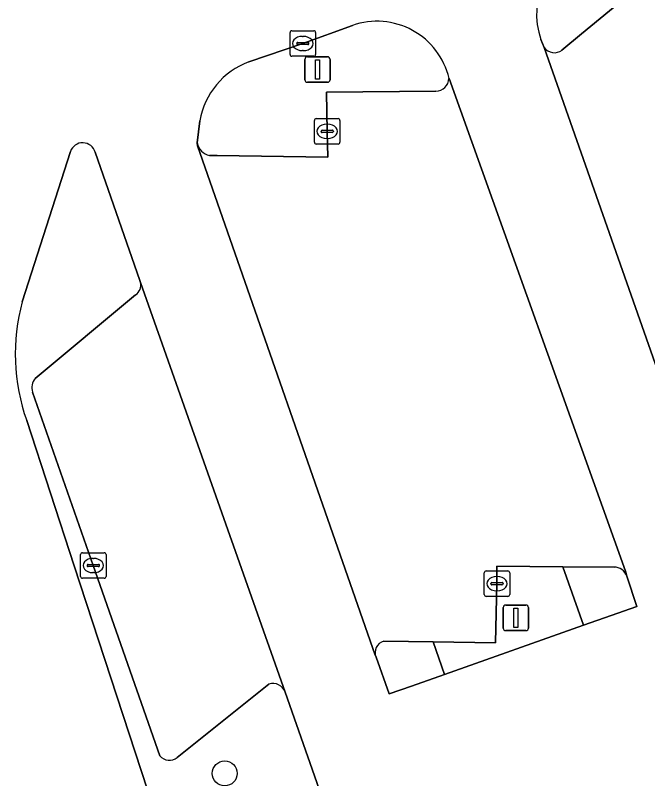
# Model space of a CAD drawing. Extents: x 157692 to 159674, y 381452 to 383291.
# Drawn here: x 159407.13 to 159431.93, y 382850.9 to 382880.85 of the extents above; entities that cross this region are included whole.
import ezdxf

# ---------------------------------------------------------------- set-up
doc = ezdxf.new("R2010")
doc.units = 0
for name, color, linetype in [('IMGEO_Boom', 7, 'Continuous'), ('IMGEO_Groenvoorziening', 7, 'Continuous'), ('IMGEO_Kolk', 7, 'Continuous'), ('IMGEO_Lichtmast', 7, 'Continuous'), ('IMGEO_Parkeervlak_gesloten', 7, 'Continuous'), ('IMGEO_Rijbaan_lokaal_gesloten', 7, 'Continuous'), ('IMGEO_Voetpad_open', 7, 'Continuous')]:
    doc.layers.add(name, color=color, linetype=linetype)

msp = doc.modelspace()

# ---------------------------------------------------------------- linework, layer by layer
at = {"layer": 'IMGEO_Boom'}
msp.add_circle((159415.343, 382851.112), 0.489, dxfattribs=at)
at = {"layer": 'IMGEO_Groenvoorziening'}
for points in [[(159428.571, 382879.484), (159429.342, 382880.126), (159431.904, 382882.239), (159433.494, 382880.275), (159437.002, 382883.211)], [(159420.352, 382880.452), (159418.407, 382879.74), (159416.294, 382879.015)], [(159427.745, 382879.895), (159427.868, 382879.586)], [(159414.748, 382875.347), (159415.048, 382875.351), (159419.39, 382875.288), (159419.362, 382876.295), (159419.33, 382877.829), (159423.626, 382877.871)], [(159414.37, 382876.703), (159414.266, 382875.849)], [(159409.293, 382875.501), (159407.402, 382869.613)], [(159412.04, 382870.371), (159412.014, 382870.444), (159410.26, 382875.472)], [(159407.909, 382866.601), (159411.847, 382869.885)], [(159412.799, 382851.801), (159410.189, 382859.266), (159407.804, 382866.069)], [(159407.577, 382864.951), (159409.445, 382859.259), (159412.552, 382849.744), (159413.002, 382848.357), (159419.047, 382850.488), (159417.713, 382854.298)], [(159417.077, 382854.613), (159413.482, 382851.735)]]:
    msp.add_lwpolyline(points, dxfattribs=at)
msp.add_lwpolyline([(159428.601, 382859.218), (159426.018, 382859.238), (159426.021, 382858.554), (159425.969, 382856.232), (159423.522, 382856.269), (159423.959, 382854.991), (159429.414, 382856.923)], close=True, dxfattribs=at)
for centre, radius, start, end in [((159430.586, 382880.895), 3.012, 109.6185, 199.3968), ((159421.309, 382877.706), 2.908, 13.2019, 109.2091), ((159428.269, 382879.874), 0.494, 215.7257, 307.7632), ((159417.298, 382876.223), 2.967, 109.7818, 170.6851), ((159423.614, 382878.397), 0.526, 271.2535, 357.0498), ((159409.772, 382875.342), 0.505, 14.8974, 161.6671), ((159414.877, 382875.953), 0.62, 189.6747, 257.9965), ((159411.609, 382870.261), 0.445, 302.3307, 14.3514), ((159414.958, 382867.562), 7.83, 164.8166, 199.4829), ((159408.337, 382866.24), 0.56, 139.8726, 197.7976), ((159417.232, 382854.127), 0.51, 19.5936, 107.7095), ((159413.175, 382852.124), 0.496, 220.6951, 308.266)]:
    msp.add_arc(centre, radius, start, end, dxfattribs=at)
at = {"layer": 'IMGEO_Kolk'}
for p, q in [((159417.906, 382879.314), (159417.906, 382880.166)), ((159417.981, 382880.24), (159418.833, 382880.24)), ((159418.907, 382880.166), (159418.907, 382879.314)), ((159418.165, 382879.734), (159418.165, 382879.746)), ((159418.208, 382879.783), (159418.606, 382879.783)), ((159418.394, 382880.02), (159418.419, 382880.02)), ((159418.649, 382879.746), (159418.649, 382879.734)), ((159418.603, 382879.697), (159418.205, 382879.697)), ((159418.417, 382879.46), (159418.392, 382879.46)), ((159418.833, 382879.24), (159417.981, 382879.24)), ((159418.936, 382876.795), (159419.788, 382876.795)), ((159418.861, 382875.869), (159418.861, 382876.721)), ((159419.349, 382876.575), (159419.374, 382876.575)), ((159419.862, 382876.721), (159419.862, 382875.869)), ((159419.12, 382876.289), (159419.12, 382876.301)), ((159419.558, 382876.252), (159419.16, 382876.252)), ((159419.163, 382876.338), (159419.561, 382876.338)), ((159419.604, 382876.301), (159419.604, 382876.289)), ((159419.372, 382876.015), (159419.347, 382876.015)), ((159419.788, 382875.795), (159418.936, 382875.795)), ((159409.688, 382858.84), (159409.688, 382859.692)), ((159409.763, 382859.766), (159410.615, 382859.766)), ((159410.689, 382859.692), (159410.689, 382858.84)), ((159410.176, 382859.546), (159410.201, 382859.546)), ((159409.947, 382859.26), (159409.947, 382859.272)), ((159410.385, 382859.223), (159409.987, 382859.223)), ((159409.99, 382859.309), (159410.388, 382859.309)), ((159410.431, 382859.272), (159410.431, 382859.26)), ((159410.199, 382858.986), (159410.174, 382858.986)), ((159425.52, 382858.128), (159425.52, 382858.98)), ((159425.595, 382859.054), (159426.447, 382859.054)), ((159426.008, 382858.834), (159426.033, 382858.834)), ((159426.521, 382858.98), (159426.521, 382858.128)), ((159410.615, 382858.766), (159409.763, 382858.766)), ((159425.779, 382858.548), (159425.779, 382858.56)), ((159426.217, 382858.511), (159425.819, 382858.511)), ((159425.822, 382858.597), (159426.22, 382858.597)), ((159426.263, 382858.56), (159426.263, 382858.548)), ((159426.031, 382858.274), (159426.006, 382858.274)), ((159426.447, 382858.054), (159425.595, 382858.054))]:
    msp.add_line(p, q, dxfattribs=at)
for points in [[(159417.906, 382879.314), (159417.906, 382880.166)], [(159417.981, 382880.24), (159418.833, 382880.24)], [(159418.907, 382880.166), (159418.907, 382879.314)], [(159418.833, 382879.24), (159417.981, 382879.24)], [(159418.936, 382876.795), (159419.788, 382876.795)], [(159418.861, 382875.869), (159418.861, 382876.721)], [(159419.862, 382876.721), (159419.862, 382875.869)], [(159419.788, 382875.795), (159418.936, 382875.795)], [(159409.688, 382858.84), (159409.688, 382859.692)], [(159409.763, 382859.766), (159410.615, 382859.766)], [(159410.689, 382859.692), (159410.689, 382858.84)], [(159425.52, 382858.128), (159425.52, 382858.98)], [(159425.595, 382859.054), (159426.447, 382859.054)], [(159426.521, 382858.98), (159426.521, 382858.128)], [(159410.615, 382858.766), (159409.763, 382858.766)], [(159426.447, 382858.054), (159425.595, 382858.054)]]:
    msp.add_lwpolyline(points, dxfattribs=at)
for centre, radius, start, end in [((159417.983, 382880.164), 0.0765, 91.552, 178.448), ((159417.983, 382880.164), 0.0765, 91.552, 178.448), ((159418.831, 382880.164), 0.0765, 1.552, 88.448), ((159418.831, 382880.164), 0.0765, 1.552, 88.448), ((159418.205, 382879.743), 0.0403, 85.8775, 175.7526), ((159418.202, 382879.733), 0.0366, 178.938, 274.7102), ((159418.606, 382879.74), 0.043, 264.8664, 352.4533), ((159418.61, 382879.745), 0.0386, 1.7309, 96.639), ((159417.983, 382879.316), 0.0765, 181.552, 268.448), ((159417.983, 382879.316), 0.0765, 181.552, 268.448), ((159418.831, 382879.316), 0.0765, 271.552, 358.448), ((159418.831, 382879.316), 0.0765, 271.552, 358.448), ((159418.938, 382876.719), 0.0765, 91.552, 178.448), ((159418.938, 382876.719), 0.0765, 91.552, 178.448), ((159419.786, 382876.719), 0.0765, 1.552, 88.448), ((159419.786, 382876.719), 0.0765, 1.552, 88.448), ((159419.16, 382876.298), 0.0403, 85.8775, 175.7526), ((159419.157, 382876.288), 0.0366, 178.938, 274.7102), ((159419.561, 382876.295), 0.043, 264.8664, 352.4533), ((159419.565, 382876.3), 0.0386, 1.7309, 96.639), ((159418.938, 382875.871), 0.0765, 181.552, 268.448), ((159418.938, 382875.871), 0.0765, 181.552, 268.448), ((159419.786, 382875.871), 0.0765, 271.552, 358.448), ((159419.786, 382875.871), 0.0765, 271.552, 358.448), ((159409.765, 382859.69), 0.0765, 91.552, 178.448), ((159409.765, 382859.69), 0.0765, 91.552, 178.448), ((159410.613, 382859.69), 0.0765, 1.552, 88.448), ((159410.613, 382859.69), 0.0765, 1.552, 88.448), ((159409.987, 382859.269), 0.0403, 85.8775, 175.7526), ((159409.984, 382859.259), 0.0366, 178.938, 274.7102), ((159410.388, 382859.266), 0.043, 264.8664, 352.4533), ((159410.392, 382859.271), 0.0386, 1.7309, 96.639), ((159409.765, 382858.842), 0.0765, 181.552, 268.448), ((159409.765, 382858.842), 0.0765, 181.552, 268.448), ((159410.613, 382858.842), 0.0765, 271.552, 358.448), ((159410.613, 382858.842), 0.0765, 271.552, 358.448), ((159425.597, 382858.978), 0.0765, 91.552, 178.448), ((159425.597, 382858.978), 0.0765, 91.552, 178.448), ((159426.445, 382858.978), 0.0765, 1.552, 88.448), ((159426.445, 382858.978), 0.0765, 1.552, 88.448), ((159425.819, 382858.557), 0.0403, 85.8775, 175.7526), ((159425.816, 382858.547), 0.0366, 178.938, 274.7102), ((159426.22, 382858.554), 0.043, 264.8664, 352.4533), ((159426.224, 382858.559), 0.0386, 1.7309, 96.639), ((159425.597, 382858.13), 0.0765, 181.552, 268.448), ((159425.597, 382858.13), 0.0765, 181.552, 268.448), ((159426.445, 382858.13), 0.0765, 271.552, 358.448), ((159426.445, 382858.13), 0.0765, 271.552, 358.448)]:
    msp.add_arc(centre, radius, start, end, dxfattribs=at)
for centre, major_axis, ratio, start_param, end_param in [((159418.393, 382879.74), (-0.387, 0.002), 0.722429, 4.712389, 7.853982), ((159418.418, 382879.74), (-0.39, 0.002), 0.717154, 1.570796, 4.712389), ((159419.348, 382876.295), (-0.387, 0.002), 0.722429, 4.712389, 7.853982), ((159419.373, 382876.295), (-0.39, 0.002), 0.717154, 1.570796, 4.712389), ((159410.175, 382859.266), (-0.387, 0.002), 0.722429, 4.712389, 7.853982), ((159410.2, 382859.266), (-0.39, 0.002), 0.717154, 1.570796, 4.712389), ((159426.007, 382858.554), (-0.387, 0.002), 0.722429, 4.712389, 7.853982), ((159426.032, 382858.554), (-0.39, 0.002), 0.717154, 1.570796, 4.712389)]:
    msp.add_ellipse(centre, major_axis=major_axis, ratio=ratio, start_param=start_param, end_param=end_param, dxfattribs=at)
at = {"layer": 'IMGEO_Lichtmast'}
for p, q in [((159418.585, 382879.219), (159419.375, 382879.219)), ((159419.375, 382879.219), (159418.585, 382879.219)), ((159418.485, 382878.319), (159418.485, 382879.119)), ((159418.485, 382879.119), (159418.485, 382878.319)), ((159419.475, 382879.119), (159419.475, 382878.319)), ((159419.475, 382878.319), (159419.475, 382879.119)), ((159419.375, 382878.219), (159418.585, 382878.219)), ((159418.585, 382878.219), (159419.375, 382878.219)), ((159426.266, 382856.812), (159426.266, 382857.612)), ((159426.266, 382857.612), (159426.266, 382856.812)), ((159426.366, 382857.712), (159427.156, 382857.712)), ((159427.156, 382857.712), (159426.366, 382857.712)), ((159427.256, 382857.612), (159427.256, 382856.812)), ((159427.256, 382856.812), (159427.256, 382857.612)), ((159427.156, 382856.712), (159426.366, 382856.712)), ((159426.366, 382856.712), (159427.156, 382856.712))]:
    msp.add_line(p, q, dxfattribs=at)
for points in [[(159418.905, 382879.094), (159419.055, 382879.094), (159419.055, 382878.344), (159418.905, 382878.344), (159418.905, 382879.094)], [(159426.686, 382857.587), (159426.836, 382857.587), (159426.836, 382856.837), (159426.686, 382856.837), (159426.686, 382857.587)]]:
    msp.add_lwpolyline(points, dxfattribs=at)
for centre, start, end in [((159418.585, 382879.119), 90, 180), ((159418.585, 382879.119), 90, 180), ((159419.375, 382879.119), 0, 90), ((159419.375, 382879.119), 360, 90), ((159418.585, 382878.319), 180, 270), ((159418.585, 382878.319), 180, 270), ((159419.375, 382878.319), 270, 0), ((159419.375, 382878.319), 270, 0), ((159426.366, 382857.612), 90, 180), ((159426.366, 382857.612), 90, 180), ((159427.156, 382857.612), 0, 90), ((159427.156, 382857.612), 360, 90), ((159426.366, 382856.812), 180, 270), ((159426.366, 382856.812), 180, 270), ((159427.156, 382856.812), 270, 0), ((159427.156, 382856.812), 270, 0)]:
    msp.add_arc(centre, 0.1, start, end, dxfattribs=at)
at = {"layer": 'IMGEO_Parkeervlak_gesloten'}
for points in [[(159437.002, 382883.211), (159433.494, 382880.275), (159431.904, 382882.239), (159429.342, 382880.126), (159428.571, 382879.484)], [(159427.868, 382879.586), (159434.7, 382860.149)], [(159431.108, 382858.844), (159431.061, 382859.049), (159424.14, 382878.37)], [(159423.626, 382877.871), (159419.33, 382877.829), (159419.362, 382876.295), (159419.39, 382875.288), (159415.048, 382875.351), (159414.748, 382875.347)], [(159414.266, 382875.849), (159414.275, 382875.727), (159421.239, 382855.751), (159421.277, 382855.665)], [(159417.713, 382854.298), (159412.04, 382870.371)], [(159411.847, 382869.885), (159407.909, 382866.601)], [(159407.804, 382866.069), (159410.189, 382859.266), (159412.799, 382851.801)], [(159421.579, 382856.298), (159423.522, 382856.269), (159425.969, 382856.232), (159426.021, 382858.554), (159426.018, 382859.238), (159428.601, 382859.218), (159430.616, 382859.202)], [(159413.482, 382851.735), (159417.077, 382854.613)]]:
    msp.add_lwpolyline(points, dxfattribs=at)
for centre, radius, start, end in [((159428.269, 382879.874), 0.494, 215.7257, 307.7632), ((159423.614, 382878.397), 0.526, 271.2535, 357.0498), ((159414.877, 382875.953), 0.62, 189.6747, 257.9965), ((159411.609, 382870.261), 0.445, 302.3307, 14.3514), ((159408.337, 382866.24), 0.56, 139.8726, 197.7976), ((159430.622, 382858.693), 0.509, 17.2779, 90.6397), ((159421.708, 382855.848), 0.468, 105.9689, 203.0201), ((159417.232, 382854.127), 0.51, 19.5936, 107.7095), ((159413.175, 382852.124), 0.496, 220.6951, 308.266)]:
    msp.add_arc(centre, radius, start, end, dxfattribs=at)
at = {"layer": 'IMGEO_Rijbaan_lokaal_gesloten'}
for points in [[(159416.294, 382879.015), (159418.407, 382879.74), (159420.352, 382880.452)], [(159436.008, 382856.443), (159435.535, 382857.795), (159434.7, 382860.149), (159427.868, 382879.586), (159427.745, 382879.895)], [(159424.14, 382878.37), (159431.061, 382859.049)], [(159431.061, 382859.049), (159431.108, 382858.844), (159431.503, 382857.663), (159430.494, 382857.306), (159429.414, 382856.923), (159423.959, 382854.991), (159422.67, 382854.535), (159421.796, 382854.226), (159421.277, 382855.665), (159421.239, 382855.751), (159414.275, 382875.727), (159414.266, 382875.849), (159414.37, 382876.703)], [(159407.402, 382869.613), (159409.293, 382875.501)], [(159410.26, 382875.472), (159412.014, 382870.444), (159412.04, 382870.371), (159417.713, 382854.298), (159419.047, 382850.488)], [(159419.047, 382850.488), (159413.002, 382848.357), (159412.552, 382849.744), (159409.445, 382859.259), (159407.577, 382864.951)]]:
    msp.add_lwpolyline(points, dxfattribs=at)
for centre, radius, start, end in [((159430.586, 382880.895), 3.012, 109.6185, 199.3968), ((159421.309, 382877.706), 2.908, 13.2019, 109.2091), ((159417.298, 382876.223), 2.967, 109.7818, 170.6851), ((159409.772, 382875.342), 0.505, 14.8974, 161.6671), ((159414.958, 382867.562), 7.83, 164.8166, 199.4829)]:
    msp.add_arc(centre, radius, start, end, dxfattribs=at)
at = {"layer": 'IMGEO_Voetpad_open'}
for points in [[(159430.616, 382859.202), (159428.601, 382859.218), (159429.414, 382856.923), (159430.494, 382857.306), (159431.503, 382857.663), (159431.108, 382858.844)], [(159421.277, 382855.665), (159421.796, 382854.226), (159422.67, 382854.535), (159423.959, 382854.991), (159423.522, 382856.269)], [(159423.522, 382856.269), (159421.579, 382856.298)]]:
    msp.add_lwpolyline(points, dxfattribs=at)
for centre, radius, start, end in [((159430.622, 382858.693), 0.509, 17.2779, 90.6397), ((159421.708, 382855.848), 0.468, 105.9689, 203.0201)]:
    msp.add_arc(centre, radius, start, end, dxfattribs=at)

doc.saveas('drawing.dxf')
